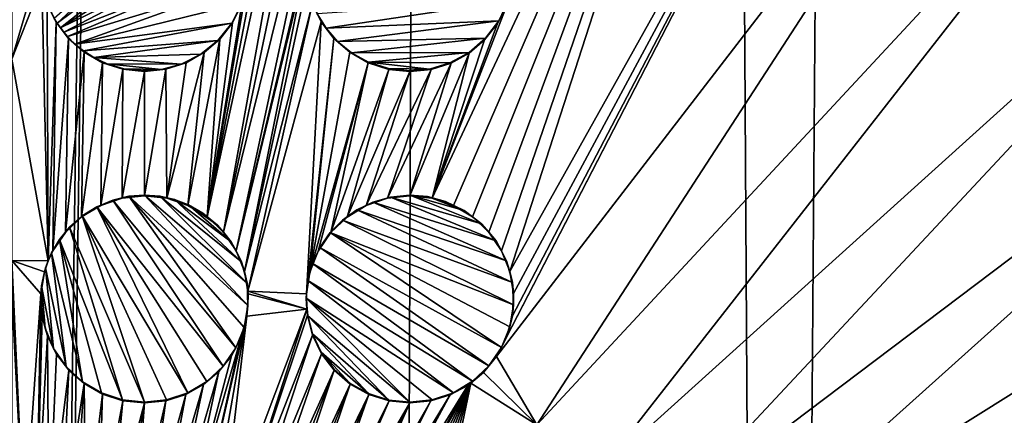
# Model space of a CAD drawing. Header units: metres. Extents: x -24 to 72, y -247 to 22.
# Tile 299 of 573: x 0.02 to 2.393, y -185.213 to -184.258. Entities that reach past the tile are written whole.
import ezdxf

# ---------------------------------------------------------------- set-up
doc = ezdxf.new("R2010")
doc.units = ezdxf.units.M
doc.layers.add('solid_509589_MEDIA_SW0001', color=7, linetype='CONTINUOUS')

msp = doc.modelspace()

# ---------------------------------------------------------------- linework, layer by layer
at = {"layer": 'solid_509589_MEDIA_SW0001'}
for points in [[(0.000003, -195.803818, 277.928741), (0.000003, -103.316154, 276.314362), (1.273439, -103.115448, 276.353088)], [(0.000004, -196.487045, 277.940674), (0.000003, -195.803818, 277.928741), (1.273439, -103.115448, 276.353088)], [(0.915195, -196.506195, 277.96286), (0.000004, -196.487045, 277.940674), (1.273439, -103.115448, 276.353088)], [(1.84221, -196.565338, 278.030243), (0.915195, -196.506195, 277.96286), (1.273439, -103.115448, 276.353088)], [(1.84221, -196.565338, 278.030243), (1.273439, -103.115448, 276.353088), (2.561803, -103.113213, 276.48111)], [(2.779046, -196.665558, 278.144073), (1.84221, -196.565338, 278.030243), (2.561803, -103.113213, 276.48111)], [(0.071027, -184.116257, 309.277771), (0.000455, -182.948074, 309.234467), (0.000453, -184.353119, 309.282654)], [(1.80247, -183.003326, 309.19809), (1.01405, -184.689133, 309.274719), (1.065155, -184.706329, 309.27359)], [(1.194589, -184.221085, 309.262878), (1.01405, -184.689133, 309.274719), (1.80247, -183.003326, 309.19809)], [(1.80247, -183.003326, 309.19809), (1.065155, -184.706329, 309.27359), (1.111399, -184.73407, 309.272614)], [(1.80247, -183.003326, 309.19809), (1.111399, -184.73407, 309.272614), (1.150623, -184.771103, 309.271851)], [(1.80247, -183.003326, 309.19809), (1.150623, -184.771103, 309.271851), (1.180987, -184.815659, 309.271301)], [(1.80247, -183.003326, 309.19809), (1.180987, -184.815659, 309.271301), (1.201102, -184.865692, 309.271027)], [(2.145811, -183.174316, 309.189972), (1.80247, -183.003326, 309.19809), (1.201102, -184.865692, 309.271027)], [(2.145811, -183.174316, 309.189972), (1.193233, -185.024582, 309.271759), (1.169075, -185.071167, 309.272491)], [(2.473044, -183.374359, 309.180481), (2.145811, -183.174316, 309.189972), (1.169075, -185.071167, 309.272491)], [(2.145811, -183.174316, 309.189972), (1.207341, -184.972702, 309.271271), (1.193233, -185.024582, 309.271759)], [(2.145811, -183.174316, 309.189972), (1.201102, -184.865692, 309.271027), (1.210024, -184.918869, 309.270996)], [(2.145811, -183.174316, 309.189972), (1.210024, -184.918869, 309.270996), (1.207341, -184.972702, 309.271271)], [(2.473044, -183.374359, 309.180481), (1.169075, -185.071167, 309.272491), (1.266428, -185.236282, 309.269379)], [(2.781712, -183.601944, 309.169678), (2.473044, -183.374359, 309.180481), (1.266428, -185.236282, 309.269379)], [(0.724682, -183.416702, 309.24942), (0.567796, -184.169586, 309.275085), (0.471693, -184.734085, 309.284821)], [(0.746201, -183.462372, 309.250824), (0.724682, -183.416702, 309.24942), (0.471693, -184.734085, 309.284821)], [(0.746201, -183.462372, 309.250824), (0.471693, -184.734085, 309.284821), (0.510944, -184.771255, 309.284637)], [(0.776488, -183.502823, 309.251831), (0.746201, -183.462372, 309.250824), (0.510944, -184.771255, 309.284637)], [(0.814683, -183.536636, 309.25235), (0.776488, -183.502823, 309.251831), (0.510944, -184.771255, 309.284637)], [(0.814683, -183.536636, 309.25235), (0.510944, -184.771255, 309.284637), (0.54128, -184.815964, 309.284576)], [(0.814683, -183.536636, 309.25235), (0.54128, -184.815964, 309.284576), (0.720248, -184.063995, 309.270294)], [(2.781712, -183.601944, 309.169678), (1.266428, -185.236282, 309.269379), (1.416768, -185.350723, 309.263947)], [(3.069498, -183.855362, 309.157684), (2.781712, -183.601944, 309.169678), (1.416768, -185.350723, 309.263947)], [(3.069498, -183.855362, 309.157684), (1.416768, -185.350723, 309.263947), (1.556792, -185.477554, 309.257935)], [(3.33424, -184.132721, 309.144562), (3.069498, -183.855362, 309.157684), (1.556792, -185.477554, 309.257935)], [(0.103195, -184.255066, 309.380676), (0.110163, -184.266571, 309.38089), (0.470151, -183.93129, 309.370483)], [(0.110163, -184.266571, 309.38089), (0.509267, -183.967651, 309.371002), (0.470151, -183.93129, 309.370483)], [(0.110163, -184.266571, 309.38089), (0.117789, -184.277756, 309.381104), (0.509267, -183.967651, 309.371002)], [(0.117789, -184.277756, 309.381104), (0.539759, -184.011475, 309.371765), (0.509267, -183.967651, 309.371002)], [(0.117789, -184.277756, 309.381104), (0.560247, -184.060745, 309.372711), (0.539759, -184.011475, 309.371765)], [(0.117789, -184.277756, 309.381104), (0.125955, -184.288437, 309.381287), (0.560247, -184.060745, 309.372711)], [(0.125955, -184.288437, 309.381287), (0.569804, -184.113281, 309.37384), (0.560247, -184.060745, 309.372711)], [(0.711014, -184.116531, 309.271698), (0.720248, -184.063995, 309.270294), (0.54128, -184.815964, 309.284576)], [(0.073052, -184.169113, 309.278961), (0.071027, -184.116257, 309.277771), (0.000453, -184.353119, 309.282654)], [(0.125955, -184.288437, 309.381287), (0.13454, -184.298523, 309.381439), (0.569804, -184.113281, 309.37384)], [(0.13454, -184.298523, 309.381439), (0.567985, -184.166641, 309.375061), (0.569804, -184.113281, 309.37384)], [(0.711014, -184.116531, 309.271698), (0.54128, -184.815964, 309.284576), (0.561306, -184.86618, 309.284607)], [(0.712948, -184.168503, 309.272827), (0.711014, -184.116531, 309.271698), (0.561306, -184.86618, 309.284607)], [(3.33424, -184.132721, 309.144562), (1.556792, -185.477554, 309.257935), (1.685479, -185.615845, 309.251373)], [(3.573952, -184.431915, 309.130402), (3.33424, -184.132721, 309.144562), (1.685479, -185.615845, 309.251373)], [(0.073052, -184.169113, 309.278961), (0.000453, -184.353119, 309.282654), (0.088248, -184.840469, 309.288208)], [(0.08561, -184.218872, 309.279968), (0.073052, -184.169113, 309.278961), (0.088248, -184.840469, 309.288208)], [(0.13454, -184.298523, 309.381439), (0.152752, -184.316788, 309.381714), (0.567985, -184.166641, 309.375061)], [(0.152752, -184.316788, 309.381714), (0.554878, -184.218369, 309.376343), (0.567985, -184.166641, 309.375061)], [(0.567796, -184.169586, 309.275085), (0.554803, -184.220276, 309.276337), (0.471693, -184.734085, 309.284821)], [(0.72513, -184.217667, 309.273651), (0.712948, -184.168503, 309.272827), (0.561306, -184.86618, 309.284607)], [(0.107403, -184.263947, 309.280823), (0.08561, -184.218872, 309.279968), (0.088248, -184.840469, 309.288208)], [(0.091482, -184.23172, 309.380249), (0.08561, -184.218872, 309.279968), (0.107403, -184.263947, 309.280823)], [(0.152752, -184.316788, 309.381714), (0.531081, -184.266144, 309.377594), (0.554878, -184.218369, 309.376343)], [(0.531081, -184.266144, 309.377594), (0.554803, -184.220276, 309.276337), (0.554878, -184.218369, 309.376343)], [(0.72513, -184.217667, 309.273651), (0.561306, -184.86618, 309.284607), (0.569657, -184.913284, 309.284698)], [(0.746685, -184.262894, 309.2742), (0.72513, -184.217667, 309.273651), (0.569657, -184.913284, 309.284698)], [(0.736923, -184.243439, 309.374023), (0.72513, -184.217667, 309.273651), (0.746685, -184.262894, 309.2742)], [(1.196899, -184.212952, 309.362701), (0.736923, -184.243439, 309.374023), (0.758469, -184.278809, 309.374329)], [(1.174607, -184.260696, 309.364319), (1.196899, -184.212952, 309.362701), (0.758469, -184.278809, 309.374329)], [(1.174607, -184.260696, 309.364319), (1.194589, -184.221085, 309.262878), (1.196899, -184.212952, 309.362701)], [(0.091482, -184.23172, 309.380249), (0.107403, -184.263947, 309.280823), (0.096984, -184.243454, 309.380463)], [(0.554803, -184.220276, 309.276337), (0.532402, -184.265778, 309.277557), (0.471693, -184.734085, 309.284821)], [(0.531081, -184.266144, 309.377594), (0.532402, -184.265778, 309.277557), (0.554803, -184.220276, 309.276337)], [(1.194589, -184.221085, 309.262878), (1.171512, -184.267426, 309.264465), (1.01405, -184.689133, 309.274719)], [(1.174607, -184.260696, 309.364319), (1.171512, -184.267426, 309.264465), (1.194589, -184.221085, 309.262878)], [(0.107403, -184.263947, 309.280823), (0.088248, -184.840469, 309.288208), (0.09948, -184.816177, 309.288025)], [(0.096984, -184.243454, 309.380463), (0.107403, -184.263947, 309.280823), (0.103195, -184.255066, 309.380676)], [(0.137499, -184.303513, 309.281494), (0.107403, -184.263947, 309.280823), (0.09948, -184.816177, 309.288025)], [(0.103195, -184.255066, 309.380676), (0.107403, -184.263947, 309.280823), (0.110163, -184.266571, 309.38089)], [(0.110163, -184.266571, 309.38089), (0.107403, -184.263947, 309.280823), (0.137499, -184.303513, 309.281494)], [(0.152752, -184.316788, 309.381714), (0.173212, -184.33342, 309.381927), (0.531081, -184.266144, 309.377594)], [(0.173212, -184.33342, 309.381927), (0.497663, -184.3078, 309.378815), (0.531081, -184.266144, 309.377594)], [(0.532402, -184.265778, 309.277557), (0.502009, -184.305054, 309.278687), (0.471693, -184.734085, 309.284821)], [(0.497663, -184.3078, 309.378815), (0.502009, -184.305054, 309.278687), (0.531081, -184.266144, 309.377594)], [(0.531081, -184.266144, 309.377594), (0.502009, -184.305054, 309.278687), (0.532402, -184.265778, 309.277557)], [(0.746685, -184.262894, 309.2742), (0.569657, -184.913284, 309.284698), (0.710803, -184.919922, 309.282532)], [(0.776939, -184.30304, 309.274414), (0.746685, -184.262894, 309.2742), (0.710803, -184.919922, 309.282532)], [(0.736923, -184.243439, 309.374023), (0.746685, -184.262894, 309.2742), (0.758469, -184.278809, 309.374329)], [(0.758469, -184.278809, 309.374329), (0.746685, -184.262894, 309.2742), (0.776939, -184.30304, 309.274414)], [(1.174607, -184.260696, 309.364319), (0.758469, -184.278809, 309.374329), (0.785757, -184.310333, 309.37442)], [(1.142774, -184.302734, 309.365997), (1.174607, -184.260696, 309.364319), (0.785757, -184.310333, 309.37442)], [(1.142774, -184.302734, 309.365997), (1.171512, -184.267426, 309.264465), (1.174607, -184.260696, 309.364319)], [(0.110163, -184.266571, 309.38089), (0.137499, -184.303513, 309.281494), (0.117789, -184.277756, 309.381104)], [(0.117789, -184.277756, 309.381104), (0.137499, -184.303513, 309.281494), (0.125955, -184.288437, 309.381287)], [(0.125955, -184.288437, 309.381287), (0.137499, -184.303513, 309.281494), (0.13454, -184.298523, 309.381439)], [(0.758469, -184.278809, 309.374329), (0.776939, -184.30304, 309.274414), (0.785757, -184.310333, 309.37442)], [(1.171512, -184.267426, 309.264465), (1.140452, -184.3069, 309.266083), (1.01405, -184.689133, 309.274719)], [(1.142774, -184.302734, 309.365997), (1.140452, -184.3069, 309.266083), (1.171512, -184.267426, 309.264465)], [(0.137499, -184.303513, 309.281494), (0.09948, -184.816177, 309.288025), (0.129812, -184.771362, 309.287628)], [(0.175156, -184.336578, 309.281952), (0.137499, -184.303513, 309.281494), (0.129812, -184.771362, 309.287628)], [(0.13454, -184.298523, 309.381439), (0.137499, -184.303513, 309.281494), (0.152752, -184.316788, 309.381714)], [(0.152752, -184.316788, 309.381714), (0.137499, -184.303513, 309.281494), (0.175156, -184.336578, 309.281952)], [(0.173212, -184.33342, 309.381927), (0.198356, -184.349533, 309.38208), (0.497663, -184.3078, 309.378815)], [(0.198356, -184.349533, 309.38208), (0.456184, -184.341385, 309.379913), (0.497663, -184.3078, 309.378815)], [(0.502009, -184.305054, 309.278687), (0.425379, -184.706223, 309.285095), (0.471693, -184.734085, 309.284821)], [(0.502009, -184.305054, 309.278687), (0.464576, -184.337448, 309.279724), (0.425379, -184.706223, 309.285095)], [(0.456184, -184.341385, 309.379913), (0.464576, -184.337448, 309.279724), (0.497663, -184.3078, 309.378815)], [(0.497663, -184.3078, 309.378815), (0.464576, -184.337448, 309.279724), (0.502009, -184.305054, 309.278687)], [(0.776939, -184.30304, 309.274414), (0.710803, -184.919922, 309.282532), (0.719312, -184.867233, 309.282166)], [(0.815127, -184.336685, 309.274292), (0.776939, -184.30304, 309.274414), (0.719312, -184.867233, 309.282166)], [(0.785757, -184.310333, 309.37442), (0.776939, -184.30304, 309.274414), (0.815127, -184.336685, 309.274292)], [(1.142774, -184.302734, 309.365997), (0.785757, -184.310333, 309.37442), (0.819226, -184.337799, 309.374268)], [(0.785757, -184.310333, 309.37442), (0.815127, -184.336685, 309.274292), (0.819226, -184.337799, 309.374268)], [(1.102845, -184.337143, 309.367706), (1.142774, -184.302734, 309.365997), (0.819226, -184.337799, 309.374268)], [(1.140452, -184.3069, 309.266083), (1.102779, -184.338913, 309.26767), (1.01405, -184.689133, 309.274719)], [(1.102845, -184.337143, 309.367706), (1.102779, -184.338913, 309.26767), (1.140452, -184.3069, 309.266083)], [(1.102845, -184.337143, 309.367706), (1.140452, -184.3069, 309.266083), (1.142774, -184.302734, 309.365997)], [(0.175156, -184.336578, 309.281952), (0.129812, -184.771362, 309.287628), (0.169074, -184.734146, 309.287201)], [(0.152752, -184.316788, 309.381714), (0.175156, -184.336578, 309.281952), (0.173212, -184.33342, 309.381927)], [(0.219407, -184.361801, 309.282196), (0.175156, -184.336578, 309.281952), (0.169074, -184.734146, 309.287201)], [(0.173212, -184.33342, 309.381927), (0.175156, -184.336578, 309.281952), (0.198356, -184.349533, 309.38208)], [(0.198356, -184.349533, 309.38208), (0.175156, -184.336578, 309.281952), (0.219407, -184.361801, 309.282196)], [(0.464576, -184.337448, 309.279724), (0.374177, -184.688965, 309.285431), (0.425379, -184.706223, 309.285095)], [(0.464576, -184.337448, 309.279724), (0.420961, -184.362061, 309.280609), (0.374177, -184.688965, 309.285431)], [(0.456184, -184.341385, 309.379913), (0.420961, -184.362061, 309.280609), (0.464576, -184.337448, 309.279724)], [(0.859911, -184.362167, 309.273834), (0.815127, -184.336685, 309.274292), (0.719312, -184.867233, 309.282166)], [(0.819226, -184.337799, 309.374268), (0.815127, -184.336685, 309.274292), (0.859911, -184.362167, 309.273834)], [(1.102845, -184.337143, 309.367706), (0.819226, -184.337799, 309.374268), (0.860223, -184.360565, 309.37384)], [(1.056518, -184.362427, 309.369354), (1.102845, -184.337143, 309.367706), (0.860223, -184.360565, 309.37384)], [(1.056518, -184.362427, 309.369354), (1.102779, -184.338913, 309.26767), (1.102845, -184.337143, 309.367706)], [(0.000453, -184.353119, 309.282654), (0.000451, -184.839203, 309.2883), (0.088248, -184.840469, 309.288208)], [(0.198356, -184.349533, 309.38208), (0.408809, -184.36528, 309.380798), (0.456184, -184.341385, 309.379913)], [(0.198356, -184.349533, 309.38208), (0.219407, -184.361801, 309.282196), (0.230462, -184.364624, 309.382202)], [(0.198356, -184.349533, 309.38208), (0.230462, -184.364624, 309.382202), (0.408809, -184.36528, 309.380798)], [(0.408809, -184.36528, 309.380798), (0.420961, -184.362061, 309.280609), (0.456184, -184.341385, 309.379913)], [(0.819226, -184.337799, 309.374268), (0.859911, -184.362167, 309.273834), (0.860223, -184.360565, 309.37384)], [(0.860223, -184.360565, 309.37384), (0.859911, -184.362167, 309.273834), (0.909221, -184.377991, 309.273041)], [(0.860223, -184.360565, 309.37384), (0.909221, -184.377991, 309.273041), (0.908612, -184.376114, 309.373077)], [(1.007265, -184.377167, 309.370819), (0.860223, -184.360565, 309.37384), (0.908612, -184.376114, 309.373077)], [(1.007265, -184.377167, 309.370819), (1.056518, -184.362427, 309.369354), (0.860223, -184.360565, 309.37384)], [(1.102779, -184.338913, 309.26767), (0.96045, -184.683289, 309.27594), (1.01405, -184.689133, 309.274719)], [(1.102779, -184.338913, 309.26767), (1.059518, -184.3629, 309.269226), (0.96045, -184.683289, 309.27594)], [(1.056518, -184.362427, 309.369354), (1.059518, -184.3629, 309.269226), (1.102779, -184.338913, 309.26767)], [(0.219407, -184.361801, 309.282196), (0.169074, -184.734146, 309.287201), (0.215412, -184.706238, 309.286713)], [(0.268649, -184.377716, 309.282166), (0.219407, -184.361801, 309.282196), (0.215412, -184.706238, 309.286713)], [(0.268649, -184.377716, 309.282166), (0.215412, -184.706238, 309.286713), (0.266663, -184.688965, 309.286255)], [(0.230462, -184.364624, 309.382202), (0.219407, -184.361801, 309.282196), (0.268649, -184.377716, 309.282166)], [(0.230462, -184.364624, 309.382202), (0.268649, -184.377716, 309.282166), (0.270916, -184.376434, 309.382141)], [(0.230462, -184.364624, 309.382202), (0.361562, -184.378006, 309.38147), (0.408809, -184.36528, 309.380798)], [(0.230462, -184.364624, 309.382202), (0.270916, -184.376434, 309.382141), (0.361562, -184.378006, 309.38147)], [(0.268649, -184.377716, 309.282166), (0.266663, -184.688965, 309.286255), (0.320453, -184.383148, 309.281891)], [(0.320453, -184.383148, 309.281891), (0.266663, -184.688965, 309.286255), (0.320451, -184.683121, 309.285828)], [(0.270916, -184.376434, 309.382141), (0.268649, -184.377716, 309.282166), (0.320453, -184.383148, 309.281891)], [(0.270916, -184.376434, 309.382141), (0.320453, -184.383148, 309.281891), (0.320468, -184.381393, 309.381866)], [(0.270916, -184.376434, 309.382141), (0.320468, -184.381393, 309.381866), (0.361562, -184.378006, 309.38147)], [(0.372294, -184.377716, 309.281342), (0.320451, -184.683121, 309.285828), (0.374177, -184.688965, 309.285431)], [(0.372294, -184.377716, 309.281342), (0.320453, -184.383148, 309.281891), (0.320451, -184.683121, 309.285828)], [(0.320468, -184.381393, 309.381866), (0.320453, -184.383148, 309.281891), (0.372294, -184.377716, 309.281342)], [(0.320468, -184.381393, 309.381866), (0.372294, -184.377716, 309.281342), (0.361562, -184.378006, 309.38147)], [(0.361562, -184.378006, 309.38147), (0.372294, -184.377716, 309.281342), (0.408809, -184.36528, 309.380798)], [(0.420961, -184.362061, 309.280609), (0.372294, -184.377716, 309.281342), (0.374177, -184.688965, 309.285431)], [(0.408809, -184.36528, 309.380798), (0.372294, -184.377716, 309.281342), (0.420961, -184.362061, 309.280609)], [(0.859911, -184.362167, 309.273834), (0.719312, -184.867233, 309.282166), (0.739191, -184.816833, 309.281525)], [(0.859911, -184.362167, 309.273834), (0.739191, -184.816833, 309.281525), (0.769478, -184.771881, 309.28067)], [(0.909221, -184.377991, 309.273041), (0.859911, -184.362167, 309.273834), (0.769478, -184.771881, 309.28067)], [(0.909221, -184.377991, 309.273041), (0.769478, -184.771881, 309.28067), (0.808758, -184.734512, 309.279633)], [(0.909221, -184.377991, 309.273041), (0.808758, -184.734512, 309.279633), (0.960451, -184.383316, 309.271973)], [(0.960451, -184.383316, 309.271973), (0.808758, -184.734512, 309.279633), (0.855175, -184.706497, 309.278442)], [(1.011623, -184.378052, 309.270691), (0.855175, -184.706497, 309.278442), (0.906526, -184.689163, 309.277191)], [(1.011623, -184.378052, 309.270691), (0.960451, -184.383316, 309.271973), (0.855175, -184.706497, 309.278442)], [(1.059518, -184.3629, 309.269226), (0.906526, -184.689163, 309.277191), (0.96045, -184.683289, 309.27594)], [(1.059518, -184.3629, 309.269226), (1.011623, -184.378052, 309.270691), (0.906526, -184.689163, 309.277191)], [(0.908612, -184.376114, 309.373077), (0.909221, -184.377991, 309.273041), (0.960451, -184.383316, 309.271973)], [(0.908612, -184.376114, 309.373077), (0.960451, -184.383316, 309.271973), (0.960467, -184.381577, 309.372009)], [(1.007265, -184.377167, 309.370819), (0.908612, -184.376114, 309.373077), (0.960467, -184.381577, 309.372009)], [(0.960467, -184.381577, 309.372009), (0.960451, -184.383316, 309.271973), (1.011623, -184.378052, 309.270691)], [(1.007265, -184.377167, 309.370819), (0.960467, -184.381577, 309.372009), (1.011623, -184.378052, 309.270691)], [(1.007265, -184.377167, 309.370819), (1.011623, -184.378052, 309.270691), (1.056518, -184.362427, 309.369354)], [(1.056518, -184.362427, 309.369354), (1.011623, -184.378052, 309.270691), (1.059518, -184.3629, 309.269226)], [(3.573952, -184.431915, 309.130402), (1.685479, -185.615845, 309.251373), (1.803774, -185.765564, 309.244263)], [(3.573952, -184.431915, 309.130402), (1.803774, -185.765564, 309.244263), (1.822465, -185.772842, 309.243317)], [(3.573952, -184.431915, 309.130402), (1.822465, -185.772842, 309.243317), (1.840762, -185.780121, 309.242401)], [(3.573952, -184.431915, 309.130402), (1.840762, -185.780121, 309.242401), (1.858383, -185.787292, 309.241486)], [(3.573952, -184.431915, 309.130402), (1.858383, -185.787292, 309.241486), (1.875652, -185.79451, 309.240601)], [(3.573952, -184.431915, 309.130402), (1.875652, -185.79451, 309.240601), (1.892583, -185.801773, 309.239685)], [(3.573952, -184.431915, 309.130402), (1.892583, -185.801773, 309.239685), (1.909183, -185.809113, 309.2388)], [(3.573952, -184.431915, 309.130402), (1.909183, -185.809113, 309.2388), (1.925417, -185.816452, 309.237946)], [(3.573952, -184.431915, 309.130402), (1.925417, -185.816452, 309.237946), (1.941292, -185.823776, 309.237061)], [(3.573952, -184.431915, 309.130402), (1.941292, -185.823776, 309.237061), (1.956818, -185.8311, 309.236206)], [(3.573952, -184.431915, 309.130402), (1.956818, -185.8311, 309.236206), (1.972009, -185.83844, 309.235352)], [(3.573952, -184.431915, 309.130402), (1.972009, -185.83844, 309.235352), (1.986876, -185.845825, 309.234528)], [(3.786834, -184.750732, 309.115326), (3.573952, -184.431915, 309.130402), (1.986876, -185.845825, 309.234528)], [(0.243875, -184.69339, 309.386444), (0.215412, -184.706238, 309.286713), (0.205452, -184.709381, 309.38681)], [(0.243875, -184.69339, 309.386444), (0.205452, -184.709381, 309.38681), (0.509941, -185.094528, 309.385834)], [(0.243875, -184.69339, 309.386444), (0.266663, -184.688965, 309.286255), (0.215412, -184.706238, 309.286713)], [(0.282542, -184.684265, 309.386108), (0.266663, -184.688965, 309.286255), (0.243875, -184.69339, 309.386444)], [(0.282542, -184.684265, 309.386108), (0.243875, -184.69339, 309.386444), (0.540372, -185.050354, 309.385437)], [(0.243875, -184.69339, 309.386444), (0.509941, -185.094528, 309.385834), (0.540372, -185.050354, 309.385437)], [(0.320467, -184.681381, 309.385803), (0.320451, -184.683121, 309.285828), (0.266663, -184.688965, 309.286255)], [(0.282542, -184.684265, 309.386108), (0.320467, -184.681381, 309.385803), (0.266663, -184.688965, 309.286255)], [(0.282542, -184.684265, 309.386108), (0.569927, -184.94783, 309.384827), (0.320467, -184.681381, 309.385803)], [(0.282542, -184.684265, 309.386108), (0.56068, -185.000687, 309.385101), (0.569927, -184.94783, 309.384827)], [(0.282542, -184.684265, 309.386108), (0.540372, -185.050354, 309.385437), (0.56068, -185.000687, 309.385101)], [(0.357855, -184.684189, 309.385529), (0.320451, -184.683121, 309.285828), (0.320467, -184.681381, 309.385803)], [(0.357855, -184.684189, 309.385529), (0.374177, -184.688965, 309.285431), (0.320451, -184.683121, 309.285828)], [(0.567679, -184.894211, 309.384644), (0.357855, -184.684189, 309.385529), (0.320467, -184.681381, 309.385803)], [(0.569927, -184.94783, 309.384827), (0.567679, -184.894211, 309.384644), (0.320467, -184.681381, 309.385803)], [(0.392815, -184.692078, 309.385284), (0.374177, -184.688965, 309.285431), (0.357855, -184.684189, 309.385529)], [(0.554052, -184.842331, 309.384583), (0.392815, -184.692078, 309.385284), (0.357855, -184.684189, 309.385529)], [(0.567679, -184.894211, 309.384644), (0.554052, -184.842331, 309.384583), (0.357855, -184.684189, 309.385529)], [(0.392815, -184.692078, 309.385284), (0.425379, -184.706223, 309.285095), (0.374177, -184.688965, 309.285431)], [(0.426977, -184.705215, 309.385071), (0.425379, -184.706223, 309.285095), (0.392815, -184.692078, 309.385284)], [(0.529564, -184.794388, 309.384583), (0.426977, -184.705215, 309.385071), (0.392815, -184.692078, 309.385284)], [(0.554052, -184.842331, 309.384583), (0.529564, -184.794388, 309.384583), (0.392815, -184.692078, 309.385284)], [(0.870663, -184.698196, 309.378082), (0.906526, -184.689163, 309.277191), (0.855175, -184.706497, 309.278442)], [(0.913146, -184.68605, 309.377045), (0.906526, -184.689163, 309.277191), (0.870663, -184.698196, 309.378082)], [(1.167987, -184.792236, 309.371552), (0.913146, -184.68605, 309.377045), (0.870663, -184.698196, 309.378082)], [(0.960465, -184.681549, 309.375946), (0.96045, -184.683289, 309.27594), (0.906526, -184.689163, 309.277191)], [(0.960465, -184.681549, 309.375946), (0.906526, -184.689163, 309.277191), (0.913146, -184.68605, 309.377045)], [(1.133208, -184.7509, 309.372223), (0.960465, -184.681549, 309.375946), (0.913146, -184.68605, 309.377045)], [(1.167987, -184.792236, 309.371552), (1.133208, -184.7509, 309.372223), (0.913146, -184.68605, 309.377045)], [(1.002643, -184.68515, 309.374969), (0.96045, -184.683289, 309.27594), (0.960465, -184.681549, 309.375946)], [(1.002643, -184.68515, 309.374969), (1.01405, -184.689133, 309.274719), (0.96045, -184.683289, 309.27594)], [(1.091046, -184.718414, 309.373077), (1.002643, -184.68515, 309.374969), (0.960465, -184.681549, 309.375946)], [(1.133208, -184.7509, 309.372223), (1.091046, -184.718414, 309.373077), (0.960465, -184.681549, 309.375946)], [(1.046327, -184.696793, 309.374023), (1.01405, -184.689133, 309.274719), (1.002643, -184.68515, 309.374969)], [(1.091046, -184.718414, 309.373077), (1.046327, -184.696793, 309.374023), (1.002643, -184.68515, 309.374969)], [(1.046327, -184.696793, 309.374023), (1.065155, -184.706329, 309.27359), (1.01405, -184.689133, 309.274719)], [(0.205452, -184.709381, 309.38681), (0.215412, -184.706238, 309.286713), (0.169074, -184.734146, 309.287201)], [(0.205452, -184.709381, 309.38681), (0.169074, -184.734146, 309.287201), (0.169922, -184.731766, 309.387177)], [(0.205452, -184.709381, 309.38681), (0.169922, -184.731766, 309.387177), (0.424685, -185.158676, 309.386719)], [(0.205452, -184.709381, 309.38681), (0.47077, -185.13121, 309.386261), (0.509941, -185.094528, 309.385834)], [(0.205452, -184.709381, 309.38681), (0.424685, -185.158676, 309.386719), (0.47077, -185.13121, 309.386261)], [(0.461501, -184.724976, 309.384888), (0.425379, -184.706223, 309.285095), (0.426977, -184.705215, 309.385071)], [(0.461501, -184.724976, 309.384888), (0.471693, -184.734085, 309.284821), (0.425379, -184.706223, 309.285095)], [(0.496776, -184.754166, 309.384705), (0.461501, -184.724976, 309.384888), (0.426977, -184.705215, 309.385071)], [(0.529564, -184.794388, 309.384583), (0.496776, -184.754166, 309.384705), (0.426977, -184.705215, 309.385071)], [(0.832335, -184.716827, 309.379028), (0.808758, -184.734512, 309.279633), (0.797924, -184.741547, 309.379913)], [(1.207311, -184.89209, 309.371002), (0.832335, -184.716827, 309.379028), (0.797924, -184.741547, 309.379913)], [(0.832335, -184.716827, 309.379028), (0.855175, -184.706497, 309.278442), (0.808758, -184.734512, 309.279633)], [(0.870663, -184.698196, 309.378082), (0.855175, -184.706497, 309.278442), (0.832335, -184.716827, 309.379028)], [(1.193066, -184.840027, 309.371155), (0.870663, -184.698196, 309.378082), (0.832335, -184.716827, 309.379028)], [(1.207311, -184.89209, 309.371002), (1.193066, -184.840027, 309.371155), (0.832335, -184.716827, 309.379028)], [(1.193066, -184.840027, 309.371155), (1.167987, -184.792236, 309.371552), (0.870663, -184.698196, 309.378082)], [(1.091046, -184.718414, 309.373077), (1.065155, -184.706329, 309.27359), (1.046327, -184.696793, 309.374023)], [(1.091046, -184.718414, 309.373077), (1.111399, -184.73407, 309.272614), (1.065155, -184.706329, 309.27359)], [(0.139751, -184.758606, 309.387512), (0.169074, -184.734146, 309.287201), (0.129812, -184.771362, 309.287628)], [(0.169922, -184.731766, 309.387177), (0.169074, -184.734146, 309.287201), (0.139751, -184.758606, 309.387512)], [(0.169922, -184.731766, 309.387177), (0.139751, -184.758606, 309.387512), (0.320464, -185.181412, 309.387634)], [(0.169922, -184.731766, 309.387177), (0.373815, -185.175659, 309.387177), (0.424685, -185.158676, 309.386719)], [(0.169922, -184.731766, 309.387177), (0.320464, -185.181412, 309.387634), (0.373815, -185.175659, 309.387177)], [(0.496776, -184.754166, 309.384705), (0.471693, -184.734085, 309.284821), (0.461501, -184.724976, 309.384888)], [(0.496776, -184.754166, 309.384705), (0.510944, -184.771255, 309.284637), (0.471693, -184.734085, 309.284821)], [(0.797924, -184.741547, 309.379913), (0.808758, -184.734512, 309.279633), (0.769478, -184.771881, 309.28067)], [(1.133208, -184.7509, 309.372223), (1.111399, -184.73407, 309.272614), (1.091046, -184.718414, 309.373077)], [(1.133208, -184.7509, 309.372223), (1.150623, -184.771103, 309.271851), (1.111399, -184.73407, 309.272614)], [(0.139751, -184.758606, 309.387512), (0.129812, -184.771362, 309.287628), (0.115404, -184.788345, 309.387787)], [(0.139751, -184.758606, 309.387512), (0.115404, -184.788345, 309.387787), (0.267489, -185.175735, 309.388)], [(0.139751, -184.758606, 309.387512), (0.267489, -185.175735, 309.388), (0.320464, -185.181412, 309.387634)], [(0.529564, -184.794388, 309.384583), (0.510944, -184.771255, 309.284637), (0.496776, -184.754166, 309.384705)], [(0.797924, -184.741547, 309.379913), (0.769478, -184.771881, 309.28067), (0.767905, -184.772034, 309.380707)], [(1.210054, -184.945969, 309.371155), (0.797924, -184.741547, 309.379913), (0.767905, -184.772034, 309.380707)], [(1.210054, -184.945969, 309.371155), (1.207311, -184.89209, 309.371002), (0.797924, -184.741547, 309.379913)], [(1.167987, -184.792236, 309.371552), (1.150623, -184.771103, 309.271851), (1.133208, -184.7509, 309.372223)], [(3.786834, -184.750732, 309.115326), (1.986876, -185.845825, 309.234528), (2.001431, -185.853241, 309.233704)], [(3.786834, -184.750732, 309.115326), (2.001431, -185.853241, 309.233704), (2.015668, -185.860703, 309.23288)], [(3.786834, -184.750732, 309.115326), (2.015668, -185.860703, 309.23288), (2.029565, -185.868149, 309.232056)], [(3.786834, -184.750732, 309.115326), (2.029565, -185.868149, 309.232056), (2.043132, -185.87558, 309.231262)], [(3.786834, -184.750732, 309.115326), (2.043132, -185.87558, 309.231262), (2.056379, -185.883026, 309.230469)], [(3.786834, -184.750732, 309.115326), (2.056379, -185.883026, 309.230469), (2.071441, -185.891724, 309.229553)], [(3.786834, -184.750732, 309.115326), (2.071441, -185.891724, 309.229553), (2.086095, -185.900452, 309.228638)], [(3.786834, -184.750732, 309.115326), (2.086095, -185.900452, 309.228638), (2.100346, -185.909225, 309.227753)], [(3.786834, -184.750732, 309.115326), (2.100346, -185.909225, 309.227753), (2.114168, -185.917999, 309.226868)], [(3.786834, -184.750732, 309.115326), (2.114168, -185.917999, 309.226868), (2.127569, -185.926743, 309.226013)], [(3.786834, -184.750732, 309.115326), (2.127569, -185.926743, 309.226013), (2.140562, -185.935486, 309.225159)], [(3.786834, -184.750732, 309.115326), (2.140562, -185.935486, 309.225159), (2.153158, -185.94426, 309.224335)], [(3.786834, -184.750732, 309.115326), (2.153158, -185.94426, 309.224335), (2.165371, -185.953033, 309.223541)], [(3.786834, -184.750732, 309.115326), (2.165371, -185.953033, 309.223541), (2.177194, -185.961823, 309.222717)], [(3.786834, -184.750732, 309.115326), (2.177194, -185.961823, 309.222717), (2.188612, -185.970596, 309.221954)], [(3.786834, -184.750732, 309.115326), (2.188612, -185.970596, 309.221954), (3.971636, -185.085907, 309.099396)], [(0.115404, -184.788345, 309.387787), (0.09948, -184.816177, 309.288025), (0.096208, -184.820862, 309.388062)], [(0.115404, -184.788345, 309.387787), (0.096208, -184.820862, 309.388062), (0.171067, -185.131851, 309.388611)], [(0.115404, -184.788345, 309.387787), (0.129812, -184.771362, 309.287628), (0.09948, -184.816177, 309.288025)], [(0.115404, -184.788345, 309.387787), (0.21693, -185.158951, 309.388336), (0.267489, -185.175735, 309.388)], [(0.115404, -184.788345, 309.387787), (0.171067, -185.131851, 309.388611), (0.21693, -185.158951, 309.388336)], [(0.529564, -184.794388, 309.384583), (0.54128, -184.815964, 309.284576), (0.510944, -184.771255, 309.284637)], [(0.767905, -184.772034, 309.380707), (0.769478, -184.771881, 309.28067), (0.739191, -184.816833, 309.281525)], [(0.767905, -184.772034, 309.380707), (0.739191, -184.816833, 309.281525), (0.743321, -184.807587, 309.381409)], [(1.181083, -185.049255, 309.372192), (0.767905, -184.772034, 309.380707), (0.743321, -184.807587, 309.381409)], [(1.201174, -184.999191, 309.371552), (1.210054, -184.945969, 309.371155), (0.767905, -184.772034, 309.380707)], [(1.181083, -185.049255, 309.372192), (1.201174, -184.999191, 309.371552), (0.767905, -184.772034, 309.380707)], [(1.167987, -184.792236, 309.371552), (1.180987, -184.815659, 309.271301), (1.150623, -184.771103, 309.271851)], [(0.554052, -184.842331, 309.384583), (0.54128, -184.815964, 309.284576), (0.529564, -184.794388, 309.384583)], [(0.743321, -184.807587, 309.381409), (0.739191, -184.816833, 309.281525), (0.725259, -184.846741, 309.381958)], [(1.15073, -185.093826, 309.373047), (0.743321, -184.807587, 309.381409), (0.725259, -184.846741, 309.381958)], [(1.15073, -185.093826, 309.373047), (1.181083, -185.049255, 309.372192), (0.743321, -184.807587, 309.381409)], [(1.193066, -184.840027, 309.371155), (1.180987, -184.815659, 309.271301), (1.167987, -184.792236, 309.371552)], [(0.096208, -184.820862, 309.388062), (0.088248, -184.840469, 309.288208), (0.081685, -184.8573, 309.388306)], [(0.096208, -184.820862, 309.388062), (0.081685, -184.8573, 309.388306), (0.131975, -185.095612, 309.388794)], [(0.096208, -184.820862, 309.388062), (0.09948, -184.816177, 309.288025), (0.088248, -184.840469, 309.288208)], [(0.096208, -184.820862, 309.388062), (0.131975, -185.095612, 309.388794), (0.171067, -185.131851, 309.388611)], [(0.554052, -184.842331, 309.384583), (0.561306, -184.86618, 309.284607), (0.54128, -184.815964, 309.284576)], [(0.725259, -184.846741, 309.381958), (0.739191, -184.816833, 309.281525), (0.719312, -184.867233, 309.282166)], [(1.193066, -184.840027, 309.371155), (1.201102, -184.865692, 309.271027), (1.180987, -184.815659, 309.271301)], [(0.030454, -185.493195, 309.286987), (0.000451, -184.839203, 309.2883), (0.00045, -184.923157, 309.288696)], [(0.079501, -184.86644, 309.288361), (0.088248, -184.840469, 309.288208), (0.000451, -184.839203, 309.2883)], [(0.070801, -184.919861, 309.288635), (0.079501, -184.86644, 309.288361), (0.000451, -184.839203, 309.2883)], [(0.030454, -185.493195, 309.286987), (0.070801, -184.919861, 309.288635), (0.000451, -184.839203, 309.2883)], [(0.081685, -184.8573, 309.388306), (0.079501, -184.86644, 309.288361), (0.072413, -184.900223, 309.38855)], [(0.081685, -184.8573, 309.388306), (0.072413, -184.900223, 309.38855), (0.101458, -185.051941, 309.388855)], [(0.081685, -184.8573, 309.388306), (0.088248, -184.840469, 309.288208), (0.079501, -184.86644, 309.288361)], [(0.081685, -184.8573, 309.388306), (0.101458, -185.051941, 309.388855), (0.131975, -185.095612, 309.388794)], [(0.567679, -184.894211, 309.384644), (0.561306, -184.86618, 309.284607), (0.554052, -184.842331, 309.384583)], [(0.725259, -184.846741, 309.381958), (0.719312, -184.867233, 309.282166), (0.714282, -184.887939, 309.382355)], [(1.111504, -185.130859, 309.374084), (0.725259, -184.846741, 309.381958), (0.714282, -184.887939, 309.382355)], [(1.111504, -185.130859, 309.374084), (1.15073, -185.093826, 309.373047), (0.725259, -184.846741, 309.381958)], [(1.207311, -184.89209, 309.371002), (1.201102, -184.865692, 309.271027), (1.193066, -184.840027, 309.371155)], [(0.072413, -184.900223, 309.38855), (0.079501, -184.86644, 309.288361), (0.070801, -184.919861, 309.288635)], [(0.567679, -184.894211, 309.384644), (0.569657, -184.913284, 309.284698), (0.561306, -184.86618, 309.284607)], [(0.714282, -184.887939, 309.382355), (0.719312, -184.867233, 309.282166), (0.710803, -184.919922, 309.282532)], [(1.207311, -184.89209, 309.371002), (1.210024, -184.918869, 309.270996), (1.201102, -184.865692, 309.271027)], [(0.072413, -184.900223, 309.38855), (0.070801, -184.919861, 309.288635), (0.071197, -184.95047, 309.388733)], [(0.072413, -184.900223, 309.38855), (0.071197, -184.95047, 309.388733), (0.080884, -185.002792, 309.388855)], [(0.072413, -184.900223, 309.38855), (0.080884, -185.002792, 309.388855), (0.101458, -185.051941, 309.388855)], [(0.569927, -184.94783, 309.384827), (0.569657, -184.913284, 309.284698), (0.567679, -184.894211, 309.384644)], [(0.714282, -184.887939, 309.382355), (0.710803, -184.919922, 309.282532), (0.710468, -184.930115, 309.382599)], [(1.065242, -185.158615, 309.375244), (0.714282, -184.887939, 309.382355), (0.710468, -184.930115, 309.382599)], [(1.065242, -185.158615, 309.375244), (1.111504, -185.130859, 309.374084), (0.714282, -184.887939, 309.382355)], [(1.210054, -184.945969, 309.371155), (1.210024, -184.918869, 309.270996), (1.207311, -184.89209, 309.371002)], [(0.030454, -185.493195, 309.286987), (0.00045, -184.923157, 309.288696), (0.000446, -185.493225, 309.286987)], [(0.030454, -185.493195, 309.286987), (0.060351, -185.493317, 309.286957), (0.070801, -184.919861, 309.288635)], [(0.060351, -185.493317, 309.286957), (0.07359, -184.97261, 309.288788), (0.070801, -184.919861, 309.288635)], [(0.071197, -184.95047, 309.388733), (0.070801, -184.919861, 309.288635), (0.07359, -184.97261, 309.288788)], [(0.570077, -184.919525, 309.284729), (0.567196, -184.973373, 309.284943), (0.711582, -184.956985, 309.282654)], [(0.569927, -184.94783, 309.384827), (0.567196, -184.973373, 309.284943), (0.570077, -184.919525, 309.284729)], [(0.569657, -184.913284, 309.284698), (0.711582, -184.956985, 309.282654), (0.710803, -184.919922, 309.282532)], [(0.570077, -184.919525, 309.284729), (0.711582, -184.956985, 309.282654), (0.569657, -184.913284, 309.284698)], [(0.569927, -184.94783, 309.384827), (0.570077, -184.919525, 309.284729), (0.569657, -184.913284, 309.284698)], [(0.710468, -184.930115, 309.382599), (0.710803, -184.919922, 309.282532), (0.711582, -184.956985, 309.282654)], [(0.710468, -184.930115, 309.382599), (0.711582, -184.956985, 309.282654), (0.713363, -184.971283, 309.282684)], [(0.710468, -184.930115, 309.382599), (0.713363, -184.971283, 309.282684), (0.713921, -184.9729, 309.38269)], [(0.710468, -184.930115, 309.382599), (0.713921, -184.9729, 309.38269), (0.960462, -185.181595, 309.377747)], [(1.01412, -185.175781, 309.376495), (0.710468, -184.930115, 309.382599), (0.960462, -185.181595, 309.377747)], [(1.01412, -185.175781, 309.376495), (1.065242, -185.158615, 309.375244), (0.710468, -184.930115, 309.382599)], [(1.210054, -184.945969, 309.371155), (1.207341, -184.972702, 309.271271), (1.210024, -184.918869, 309.270996)], [(0.071197, -184.95047, 309.388733), (0.07359, -184.97261, 309.288788), (0.080884, -185.002792, 309.388855)], [(0.56068, -185.000687, 309.385101), (0.567196, -184.973373, 309.284943), (0.569927, -184.94783, 309.384827)], [(1.201174, -184.999191, 309.371552), (1.207341, -184.972702, 309.271271), (1.210054, -184.945969, 309.371155)], [(0.060351, -185.493317, 309.286957), (0.086543, -185.021362, 309.288849), (0.07359, -184.97261, 309.288788)], [(0.080884, -185.002792, 309.388855), (0.07359, -184.97261, 309.288788), (0.086543, -185.021362, 309.288849)], [(0.44492, -185.506531, 309.284424), (0.567196, -184.973373, 309.284943), (0.553253, -185.024292, 309.285217)], [(0.44492, -185.506531, 309.284424), (0.474262, -185.508438, 309.284088), (0.567196, -184.973373, 309.284943)], [(0.474262, -185.508438, 309.284088), (0.503592, -185.510452, 309.283722), (0.567196, -184.973373, 309.284943)], [(0.503592, -185.510452, 309.283722), (0.711582, -184.956985, 309.282654), (0.567196, -184.973373, 309.284943)], [(0.503592, -185.510452, 309.283722), (0.532918, -185.512589, 309.283325), (0.711582, -184.956985, 309.282654)], [(0.532918, -185.512589, 309.283325), (0.713363, -184.971283, 309.282684), (0.711582, -184.956985, 309.282654)], [(0.532918, -185.512589, 309.283325), (0.725862, -185.019653, 309.282562), (0.713363, -184.971283, 309.282684)], [(0.56068, -185.000687, 309.385101), (0.553253, -185.024292, 309.285217), (0.567196, -184.973373, 309.284943)], [(0.713921, -184.9729, 309.38269), (0.713363, -184.971283, 309.282684), (0.725862, -185.019653, 309.282562)], [(0.713921, -184.9729, 309.38269), (0.725862, -185.019653, 309.282562), (0.725345, -185.016449, 309.382568)], [(0.713921, -184.9729, 309.38269), (0.909298, -185.176285, 309.378906), (0.960462, -185.181595, 309.377747)], [(0.713921, -184.9729, 309.38269), (0.725345, -185.016449, 309.382568), (0.909298, -185.176285, 309.378906)], [(1.201174, -184.999191, 309.371552), (1.193233, -185.024582, 309.271759), (1.207341, -184.972702, 309.271271)], [(0.540372, -185.050354, 309.385437), (0.553253, -185.024292, 309.285217), (0.56068, -185.000687, 309.385101)], [(1.181083, -185.049255, 309.372192), (1.193233, -185.024582, 309.271759), (1.201174, -184.999191, 309.371552)], [(0.060351, -185.493317, 309.286957), (0.090149, -185.493576, 309.286896), (0.086543, -185.021362, 309.288849)], [(0.080884, -185.002792, 309.388855), (0.086543, -185.021362, 309.288849), (0.101458, -185.051941, 309.388855)], [(0.090149, -185.493576, 309.286896), (0.10826, -185.065323, 309.288849), (0.086543, -185.021362, 309.288849)], [(0.101458, -185.051941, 309.388855), (0.086543, -185.021362, 309.288849), (0.10826, -185.065323, 309.288849)], [(0.415503, -185.504761, 309.28476), (0.553253, -185.024292, 309.285217), (0.530184, -185.069244, 309.285583)], [(0.415503, -185.504761, 309.28476), (0.44492, -185.506531, 309.284424), (0.553253, -185.024292, 309.285217)], [(0.540372, -185.050354, 309.385437), (0.530184, -185.069244, 309.285583), (0.553253, -185.024292, 309.285217)], [(0.532918, -185.512589, 309.283325), (0.562249, -185.514832, 309.282928), (0.725862, -185.019653, 309.282562)], [(0.562249, -185.514832, 309.282928), (0.747545, -185.064285, 309.282227), (0.725862, -185.019653, 309.282562)], [(0.725345, -185.016449, 309.382568), (0.725862, -185.019653, 309.282562), (0.746187, -185.060272, 309.382263)], [(0.725345, -185.016449, 309.382568), (0.860295, -185.160599, 309.379974), (0.909298, -185.176285, 309.378906)], [(0.725345, -185.016449, 309.382568), (0.746187, -185.060272, 309.382263), (0.860295, -185.160599, 309.379974)], [(0.746187, -185.060272, 309.382263), (0.725862, -185.019653, 309.282562), (0.747545, -185.064285, 309.282227)], [(1.181083, -185.049255, 309.372192), (1.169075, -185.071167, 309.272491), (1.193233, -185.024582, 309.271759)], [(1.15073, -185.093826, 309.373047), (1.169075, -185.071167, 309.272491), (1.181083, -185.049255, 309.372192)], [(0.090149, -185.493576, 309.286896), (0.137956, -185.104004, 309.288757), (0.10826, -185.065323, 309.288849)], [(0.101458, -185.051941, 309.388855), (0.10826, -185.065323, 309.288849), (0.131975, -185.095612, 309.388794)], [(0.131975, -185.095612, 309.388794), (0.10826, -185.065323, 309.288849), (0.137956, -185.104004, 309.288757)], [(0.415503, -185.504761, 309.28476), (0.530184, -185.069244, 309.285583), (0.499742, -185.107407, 309.28595)], [(0.509941, -185.094528, 309.385834), (0.499742, -185.107407, 309.28595), (0.530184, -185.069244, 309.285583)], [(0.509941, -185.094528, 309.385834), (0.530184, -185.069244, 309.285583), (0.540372, -185.050354, 309.385437)], [(0.562249, -185.514832, 309.282928), (0.59159, -185.517212, 309.282471), (0.747545, -185.064285, 309.282227)], [(0.59159, -185.517212, 309.282471), (0.777898, -185.104065, 309.281647), (0.747545, -185.064285, 309.282227)], [(0.746187, -185.060272, 309.382263), (0.747545, -185.064285, 309.282227), (0.776897, -185.101227, 309.381683)], [(0.746187, -185.060272, 309.382263), (0.815553, -185.135254, 309.38092), (0.860295, -185.160599, 309.379974)], [(0.746187, -185.060272, 309.382263), (0.776897, -185.101227, 309.381683), (0.815553, -185.135254, 309.38092)], [(0.776897, -185.101227, 309.381683), (0.747545, -185.064285, 309.282227), (0.777898, -185.104065, 309.281647)], [(1.169075, -185.071167, 309.272491), (1.137305, -185.110107, 309.273376), (1.266428, -185.236282, 309.269379)], [(1.15073, -185.093826, 309.373047), (1.137305, -185.110107, 309.273376), (1.169075, -185.071167, 309.272491)], [(0.131975, -185.095612, 309.388794), (0.137956, -185.104004, 309.288757), (0.171067, -185.131851, 309.388611)], [(0.47077, -185.13121, 309.386261), (0.499742, -185.107407, 309.28595), (0.509941, -185.094528, 309.385834)], [(1.111504, -185.130859, 309.374084), (1.137305, -185.110107, 309.273376), (1.15073, -185.093826, 309.373047)], [(2.188612, -185.970596, 309.221954), (2.199637, -185.979355, 309.221161), (3.971636, -185.085907, 309.099396)], [(2.199637, -185.979355, 309.221161), (2.210278, -185.988098, 309.220428), (3.971636, -185.085907, 309.099396)], [(2.210278, -185.988098, 309.220428), (3.95869, -185.150101, 309.100586), (3.971636, -185.085907, 309.099396)], [(0.090149, -185.493576, 309.286896), (0.119863, -185.493988, 309.286804), (0.137956, -185.104004, 309.288757)], [(0.119863, -185.493988, 309.286804), (0.175181, -185.136597, 309.288574), (0.137956, -185.104004, 309.288757)], [(0.171067, -185.131851, 309.388611), (0.137956, -185.104004, 309.288757), (0.175181, -185.136597, 309.288574)], [(0.386005, -185.503113, 309.285065), (0.499742, -185.107407, 309.28595), (0.462838, -185.138672, 309.286346)], [(0.386005, -185.503113, 309.285065), (0.415503, -185.504761, 309.28476), (0.499742, -185.107407, 309.28595)], [(0.47077, -185.13121, 309.386261), (0.462838, -185.138672, 309.286346), (0.499742, -185.107407, 309.28595)], [(0.59159, -185.517212, 309.282471), (0.615073, -185.519211, 309.282135), (0.777898, -185.104065, 309.281647)], [(0.615073, -185.519211, 309.282135), (0.638569, -185.521317, 309.281738), (0.777898, -185.104065, 309.281647)], [(0.638569, -185.521317, 309.281738), (0.816222, -185.137482, 309.280884), (0.777898, -185.104065, 309.281647)], [(0.776897, -185.101227, 309.381683), (0.777898, -185.104065, 309.281647), (0.815553, -185.135254, 309.38092)], [(0.815553, -185.135254, 309.38092), (0.777898, -185.104065, 309.281647), (0.816222, -185.137482, 309.280884)], [(1.137305, -185.110107, 309.273376), (1.107311, -185.135712, 309.274139), (1.266428, -185.236282, 309.269379)], [(1.111504, -185.130859, 309.374084), (1.107311, -185.135712, 309.274139), (1.137305, -185.110107, 309.273376)], [(0.119863, -185.493988, 309.286804), (0.149504, -185.494522, 309.286682), (0.175181, -185.136597, 309.288574)], [(0.149504, -185.494522, 309.286682), (0.179088, -185.495178, 309.28656), (0.175181, -185.136597, 309.288574)], [(0.171067, -185.131851, 309.388611), (0.175181, -185.136597, 309.288574), (0.21693, -185.158951, 309.388336)], [(0.179088, -185.495178, 309.28656), (0.219249, -185.161743, 309.28833), (0.175181, -185.136597, 309.288574)], [(0.21693, -185.158951, 309.388336), (0.175181, -185.136597, 309.288574), (0.219249, -185.161743, 309.28833)], [(0.356451, -185.501602, 309.285339), (0.462838, -185.138672, 309.286346), (0.42002, -185.162491, 309.286774)], [(0.356451, -185.501602, 309.285339), (0.386005, -185.503113, 309.285065), (0.462838, -185.138672, 309.286346)], [(0.424685, -185.158676, 309.386719), (0.42002, -185.162491, 309.286774), (0.462838, -185.138672, 309.286346)], [(0.424685, -185.158676, 309.386719), (0.462838, -185.138672, 309.286346), (0.47077, -185.13121, 309.386261)], [(0.638569, -185.521317, 309.281738), (0.662079, -185.523514, 309.281342), (0.816222, -185.137482, 309.280884)], [(0.662079, -185.523514, 309.281342), (0.685615, -185.525803, 309.280945), (0.816222, -185.137482, 309.280884)], [(0.685615, -185.525803, 309.280945), (0.861036, -185.162689, 309.279938), (0.816222, -185.137482, 309.280884)], [(0.815553, -185.135254, 309.38092), (0.816222, -185.137482, 309.280884), (0.860295, -185.160599, 309.379974)], [(0.860295, -185.160599, 309.379974), (0.816222, -185.137482, 309.280884), (0.861036, -185.162689, 309.279938)], [(0.851657, -185.544327, 309.277679), (1.099699, -185.141022, 309.274353), (1.057206, -185.163895, 309.275421)], [(0.851657, -185.544327, 309.277679), (0.875292, -185.547379, 309.27713), (1.099699, -185.141022, 309.274353)], [(0.875292, -185.547379, 309.27713), (1.107311, -185.135712, 309.274139), (1.099699, -185.141022, 309.274353)], [(0.875292, -185.547379, 309.27713), (0.89883, -185.550537, 309.276611), (1.107311, -185.135712, 309.274139)], [(0.89883, -185.550537, 309.276611), (0.92238, -185.553772, 309.276062), (1.107311, -185.135712, 309.274139)], [(0.92238, -185.553772, 309.276062), (0.94603, -185.557083, 309.275482), (1.107311, -185.135712, 309.274139)], [(0.94603, -185.557083, 309.275482), (0.96972, -185.560455, 309.274902), (1.107311, -185.135712, 309.274139)], [(0.96972, -185.560455, 309.274902), (0.993393, -185.563919, 309.274292), (1.107311, -185.135712, 309.274139)], [(0.993393, -185.563919, 309.274292), (1.016985, -185.567474, 309.273682), (1.107311, -185.135712, 309.274139)], [(1.016985, -185.567474, 309.273682), (1.266428, -185.236282, 309.269379), (1.107311, -185.135712, 309.274139)], [(1.065242, -185.158615, 309.375244), (1.057206, -185.163895, 309.275421), (1.099699, -185.141022, 309.274353)], [(1.065242, -185.158615, 309.375244), (1.107311, -185.135712, 309.274139), (1.111504, -185.130859, 309.374084)], [(1.065242, -185.158615, 309.375244), (1.099699, -185.141022, 309.274353), (1.107311, -185.135712, 309.274139)], [(0.179088, -185.495178, 309.28656), (0.208626, -185.495956, 309.286407), (0.219249, -185.161743, 309.28833)], [(0.208626, -185.495956, 309.286407), (0.268583, -185.177719, 309.287994), (0.219249, -185.161743, 309.28833)], [(0.21693, -185.158951, 309.388336), (0.219249, -185.161743, 309.28833), (0.267489, -185.175735, 309.388)], [(0.267489, -185.175735, 309.388), (0.219249, -185.161743, 309.28833), (0.268583, -185.177719, 309.287994)], [(0.326865, -185.500244, 309.285614), (0.42002, -185.162491, 309.286774), (0.372043, -185.177795, 309.287201)], [(0.326865, -185.500244, 309.285614), (0.356451, -185.501602, 309.285339), (0.42002, -185.162491, 309.286774)], [(0.373815, -185.175659, 309.387177), (0.372043, -185.177795, 309.287201), (0.42002, -185.162491, 309.286774)], [(0.373815, -185.175659, 309.387177), (0.42002, -185.162491, 309.286774), (0.424685, -185.158676, 309.386719)], [(0.685615, -185.525803, 309.280945), (0.709233, -185.528168, 309.280518), (0.861036, -185.162689, 309.279938)], [(0.709233, -185.528168, 309.280518), (0.732922, -185.530624, 309.28009), (0.861036, -185.162689, 309.279938)], [(0.732922, -185.530624, 309.28009), (0.910001, -185.178177, 309.27887), (0.861036, -185.162689, 309.279938)], [(0.827951, -185.541367, 309.278168), (1.057206, -185.163895, 309.275421), (1.010528, -185.178299, 309.27655)], [(0.827951, -185.541367, 309.278168), (0.851657, -185.544327, 309.277679), (1.057206, -185.163895, 309.275421)], [(0.860295, -185.160599, 309.379974), (0.861036, -185.162689, 309.279938), (0.909298, -185.176285, 309.378906)], [(0.909298, -185.176285, 309.378906), (0.861036, -185.162689, 309.279938), (0.910001, -185.178177, 309.27887)], [(1.01412, -185.175781, 309.376495), (1.010528, -185.178299, 309.27655), (1.057206, -185.163895, 309.275421)], [(1.01412, -185.175781, 309.376495), (1.057206, -185.163895, 309.275421), (1.065242, -185.158615, 309.375244)], [(2.210278, -185.988098, 309.220428), (2.220546, -185.996841, 309.219696), (3.95869, -185.150101, 309.100586)], [(2.220546, -185.996841, 309.219696), (2.230448, -186.0056, 309.218964), (3.95869, -185.150101, 309.100586)], [(2.230448, -186.0056, 309.218964), (2.239972, -186.014328, 309.218262), (3.95869, -185.150101, 309.100586)], [(2.239972, -186.014328, 309.218262), (2.249115, -186.023026, 309.21756), (3.95869, -185.150101, 309.100586)], [(2.249115, -186.023026, 309.21756), (2.257887, -186.031693, 309.216888), (3.95869, -185.150101, 309.100586)], [(2.257887, -186.031693, 309.216888), (2.266298, -186.040344, 309.216248), (3.95869, -185.150101, 309.100586)], [(2.266298, -186.040344, 309.216248), (2.274358, -186.048981, 309.215607), (3.95869, -185.150101, 309.100586)], [(2.274358, -186.048981, 309.215607), (2.282072, -186.057571, 309.214996), (3.95869, -185.150101, 309.100586)], [(2.282072, -186.057571, 309.214996), (2.289423, -186.066147, 309.214386), (3.95869, -185.150101, 309.100586)], [(2.289423, -186.066147, 309.214386), (2.296416, -186.074677, 309.213806), (3.95869, -185.150101, 309.100586)], [(2.296416, -186.074677, 309.213806), (2.303063, -186.083145, 309.213226), (3.95869, -185.150101, 309.100586)], [(2.303063, -186.083145, 309.213226), (2.309373, -186.091583, 309.212677), (3.95869, -185.150101, 309.100586)], [(2.309373, -186.091583, 309.212677), (2.315358, -186.099945, 309.212128), (3.95869, -185.150101, 309.100586)], [(2.315358, -186.099945, 309.212128), (2.321012, -186.108261, 309.211609), (3.95869, -185.150101, 309.100586)], [(2.321012, -186.108261, 309.211609), (2.326315, -186.116501, 309.211121), (3.95869, -185.150101, 309.100586)], [(2.326315, -186.116501, 309.211121), (2.331286, -186.124664, 309.210632), (3.95869, -185.150101, 309.100586)], [(2.331286, -186.124664, 309.210632), (3.860914, -185.522003, 309.107513), (3.95869, -185.150101, 309.100586)], [(0.208626, -185.495956, 309.286407), (0.238138, -185.496872, 309.286255), (0.268583, -185.177719, 309.287994)], [(0.238138, -185.496872, 309.286255), (0.320448, -185.183167, 309.287628), (0.268583, -185.177719, 309.287994)], [(0.238138, -185.496872, 309.286255), (0.267687, -185.497879, 309.286041), (0.320448, -185.183167, 309.287628)], [(0.267489, -185.175735, 309.388), (0.268583, -185.177719, 309.287994), (0.320448, -185.183167, 309.287628)], [(0.267489, -185.175735, 309.388), (0.320448, -185.183167, 309.287628), (0.320464, -185.181412, 309.387634)], [(0.267687, -185.497879, 309.286041), (0.29727, -185.498993, 309.285828), (0.320448, -185.183167, 309.287628)], [(0.29727, -185.498993, 309.285828), (0.372043, -185.177795, 309.287201), (0.320448, -185.183167, 309.287628)], [(0.29727, -185.498993, 309.285828), (0.326865, -185.500244, 309.285614), (0.372043, -185.177795, 309.287201)], [(0.320464, -185.181412, 309.387634), (0.320448, -185.183167, 309.287628), (0.372043, -185.177795, 309.287201)], [(0.320464, -185.181412, 309.387634), (0.372043, -185.177795, 309.287201), (0.373815, -185.175659, 309.387177)], [(0.732922, -185.530624, 309.28009), (0.756662, -185.533157, 309.279633), (0.910001, -185.178177, 309.27887)], [(0.756662, -185.533157, 309.279633), (0.960447, -185.183334, 309.27771), (0.910001, -185.178177, 309.27887)], [(0.756662, -185.533157, 309.279633), (0.780429, -185.535797, 309.279175), (0.960447, -185.183334, 309.27771)], [(0.780429, -185.535797, 309.279175), (0.8042, -185.538528, 309.278687), (0.960447, -185.183334, 309.27771)], [(0.8042, -185.538528, 309.278687), (1.010528, -185.178299, 309.27655), (0.960447, -185.183334, 309.27771)], [(0.8042, -185.538528, 309.278687), (0.827951, -185.541367, 309.278168), (1.010528, -185.178299, 309.27655)], [(0.909298, -185.176285, 309.378906), (0.910001, -185.178177, 309.27887), (0.960447, -185.183334, 309.27771)], [(0.909298, -185.176285, 309.378906), (0.960447, -185.183334, 309.27771), (0.960462, -185.181595, 309.377747)], [(0.960462, -185.181595, 309.377747), (0.960447, -185.183334, 309.27771), (1.010528, -185.178299, 309.27655)], [(1.01412, -185.175781, 309.376495), (0.960462, -185.181595, 309.377747), (1.010528, -185.178299, 309.27655)]]:
    msp.add_3dface(points, dxfattribs=at)

doc.saveas('drawing.dxf')
